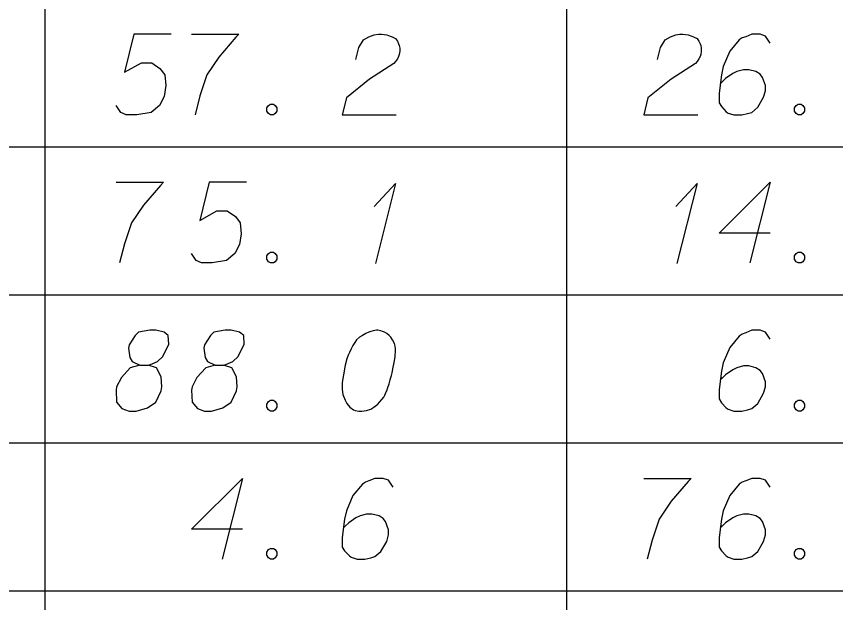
# Model space of a CAD drawing. Extents: x 2074207 to 2076812, y 516372 to 523312.
# Drawn here: x 2076524.39 to 2076573.08, y 517847.82 to 517882.66 of the extents above; entities that cross this region are included whole.
import ezdxf

# ---------------------------------------------------------------- set-up
doc = ezdxf.new("R2010")
doc.units = 0
doc.layers.add('Prop DirtTable_ Soil Test Results - Outline (Minor)', color=7, linetype='Continuous')
doc.layers.add('Prop DirtTable_ Soil Test Results - Tx (Sample Data)', color=7, linetype='Continuous')

msp = doc.modelspace()

# ---------------------------------------------------------------- linework, layer by layer
at = {"layer": 'Prop DirtTable_ Soil Test Results - Outline (Minor)'}
for p, q in [((2076526.074, 517883.718), (2076526.074, 517874.918)), ((2076557.094, 517883.718), (2076557.094, 517874.918)), ((2076260.609, 517874.918), (2076811.903, 517874.918)), ((2076260.609, 517874.918), (2076811.903, 517874.918)), ((2076526.074, 517874.918), (2076526.074, 517866.118)), ((2076557.094, 517874.918), (2076557.094, 517866.118)), ((2076260.609, 517866.118), (2076811.903, 517866.118)), ((2076260.609, 517866.118), (2076811.903, 517866.118)), ((2076526.074, 517866.118), (2076526.074, 517857.318)), ((2076557.094, 517866.118), (2076557.094, 517857.318)), ((2076260.609, 517857.318), (2076811.903, 517857.318)), ((2076260.609, 517857.318), (2076811.903, 517857.318)), ((2076526.074, 517857.318), (2076526.074, 517848.518)), ((2076557.094, 517857.318), (2076557.094, 517848.518)), ((2076260.609, 517848.518), (2076811.903, 517848.518)), ((2076260.609, 517848.518), (2076811.903, 517848.518)), ((2076526.074, 517848.518), (2076526.074, 517839.718)), ((2076557.094, 517848.518), (2076557.094, 517839.718))]:
    msp.add_line(p, q, dxfattribs=at)
at = {"layer": 'Prop DirtTable_ Soil Test Results - Tx (Sample Data)'}
for points in [[(2076533.596, 517881.607), (2076531.374, 517881.607), (2076530.809, 517879.339), (2076531.832, 517879.906), (2076532.432, 517879.906), (2076532.926, 517879.566), (2076533.208, 517879.188), (2076533.279, 517878.545), (2076533.173, 517877.903), (2076532.891, 517877.374), (2076532.397, 517876.958), (2076531.55, 517876.807), (2076530.915, 517876.807), (2076530.598, 517876.958), (2076530.316, 517877.374)], [(2076534.796, 517881.607), (2076537.618, 517881.607), (2076537.441, 517881.418), (2076536.418, 517880.246), (2076535.713, 517879.188), (2076535.289, 517877.941), (2076535.007, 517876.807)], [(2076544.567, 517880.095), (2076544.743, 517880.813), (2076545.026, 517881.267), (2076545.343, 517881.456), (2076545.66, 517881.569), (2076545.907, 517881.607), (2076546.084, 517881.607), (2076546.401, 517881.569), (2076546.613, 517881.493), (2076546.719, 517881.456), (2076546.93, 517881.342), (2076547.036, 517881.191), (2076547.107, 517881.04), (2076547.142, 517880.926), (2076547.177, 517880.775), (2076547.177, 517880.586), (2076547.142, 517880.397), (2076547.107, 517880.284), (2076547.036, 517880.133), (2076546.93, 517879.982), (2076546.825, 517879.868), (2076545.378, 517878.923), (2076544.003, 517877.827), (2076543.756, 517876.807), (2076546.966, 517876.807)], [(2076562.487, 517880.095), (2076562.663, 517880.813), (2076562.946, 517881.267), (2076563.263, 517881.456), (2076563.58, 517881.569), (2076563.827, 517881.607), (2076564.004, 517881.607), (2076564.321, 517881.569), (2076564.533, 517881.493), (2076564.639, 517881.456), (2076564.85, 517881.342), (2076564.956, 517881.191), (2076565.027, 517881.04), (2076565.062, 517880.926), (2076565.097, 517880.775), (2076565.097, 517880.586), (2076565.062, 517880.397), (2076565.027, 517880.284), (2076564.956, 517880.133), (2076564.85, 517879.982), (2076564.745, 517879.868), (2076563.298, 517878.923), (2076561.923, 517877.827), (2076561.676, 517876.807), (2076564.886, 517876.807)], [(2076569.189, 517881.078), (2076568.907, 517881.493), (2076568.59, 517881.607), (2076568.096, 517881.607), (2076567.743, 517881.456), (2076567.531, 517881.38), (2076567.355, 517881.267), (2076566.791, 517880.586), (2076566.403, 517879.679), (2076566.297, 517879.188), (2076566.156, 517878.092), (2076566.156, 517877.525), (2076566.297, 517877.298), (2076566.579, 517876.996), (2076566.685, 517876.92), (2076567.038, 517876.807), (2076567.496, 517876.807), (2076567.849, 517876.882), (2076568.096, 517876.958), (2076568.449, 517877.26), (2076568.801, 517877.865), (2076568.907, 517878.243), (2076568.907, 517878.545), (2076568.731, 517879.037), (2076568.59, 517879.226), (2076568.343, 517879.377), (2076567.919, 517879.49), (2076567.602, 517879.49), (2076567.214, 517879.377), (2076566.967, 517879.263), (2076566.544, 517878.961), (2076566.332, 517878.772), (2076566.226, 517878.659)], [(2076539.487, 517877.449), (2076539.664, 517877.449), (2076539.769, 517877.374), (2076539.875, 517877.223), (2076539.875, 517877.034), (2076539.769, 517876.882), (2076539.664, 517876.807), (2076539.487, 517876.807), (2076539.381, 517876.882), (2076539.276, 517877.034), (2076539.276, 517877.223), (2076539.381, 517877.374), (2076539.487, 517877.449)], [(2076570.847, 517877.449), (2076571.024, 517877.449), (2076571.129, 517877.374), (2076571.235, 517877.223), (2076571.235, 517877.034), (2076571.129, 517876.882), (2076571.024, 517876.807), (2076570.847, 517876.807), (2076570.741, 517876.882), (2076570.636, 517877.034), (2076570.636, 517877.223), (2076570.741, 517877.374), (2076570.847, 517877.449)], [(2076530.316, 517872.807), (2076533.138, 517872.807), (2076532.961, 517872.618), (2076531.938, 517871.446), (2076531.233, 517870.388), (2076530.809, 517869.141), (2076530.527, 517868.007)], [(2076538.076, 517872.807), (2076535.854, 517872.807), (2076535.289, 517870.539), (2076536.312, 517871.106), (2076536.912, 517871.106), (2076537.406, 517870.766), (2076537.688, 517870.388), (2076537.759, 517869.745), (2076537.653, 517869.103), (2076537.371, 517868.574), (2076536.877, 517868.158), (2076536.03, 517868.007), (2076535.395, 517868.007), (2076535.078, 517868.158), (2076534.796, 517868.574)], [(2076545.66, 517871.371), (2076546.93, 517872.731), (2076545.731, 517867.969)], [(2076563.58, 517871.371), (2076564.85, 517872.731), (2076563.651, 517867.969)], [(2076569.189, 517869.783), (2076566.156, 517869.783), (2076569.189, 517872.807), (2076567.99, 517868.007)], [(2076539.487, 517868.649), (2076539.664, 517868.649), (2076539.769, 517868.574), (2076539.875, 517868.423), (2076539.875, 517868.234), (2076539.769, 517868.082), (2076539.664, 517868.007), (2076539.487, 517868.007), (2076539.381, 517868.082), (2076539.276, 517868.234), (2076539.276, 517868.423), (2076539.381, 517868.574), (2076539.487, 517868.649)], [(2076570.847, 517868.649), (2076571.024, 517868.649), (2076571.129, 517868.574), (2076571.235, 517868.423), (2076571.235, 517868.234), (2076571.129, 517868.082), (2076571.024, 517868.007), (2076570.847, 517868.007), (2076570.741, 517868.082), (2076570.636, 517868.234), (2076570.636, 517868.423), (2076570.741, 517868.574), (2076570.847, 517868.649)], [(2076531.727, 517861.928), (2076532.22, 517861.928), (2076532.362, 517861.966), (2076532.785, 517862.155), (2076533.102, 517862.457), (2076533.455, 517863.175), (2076533.42, 517863.704), (2076533.173, 517863.893), (2076532.679, 517864.007), (2076532.326, 517864.007), (2076531.656, 517863.893), (2076531.444, 517863.704), (2076531.092, 517863.138), (2076531.056, 517862.949), (2076531.127, 517862.382), (2076531.268, 517862.155), (2076531.727, 517861.928), (2076531.162, 517861.777), (2076530.633, 517861.21), (2076530.351, 517860.643), (2076530.316, 517860.454), (2076530.351, 517859.736), (2076530.668, 517859.358), (2076531.092, 517859.207), (2076531.515, 517859.207), (2076532.185, 517859.396), (2076532.679, 517859.736), (2076532.997, 517860.416), (2076533.032, 517860.643), (2076532.997, 517861.248), (2076532.714, 517861.777), (2076532.22, 517861.928)], [(2076536.207, 517861.928), (2076536.7, 517861.928), (2076536.842, 517861.966), (2076537.265, 517862.155), (2076537.582, 517862.457), (2076537.935, 517863.175), (2076537.9, 517863.704), (2076537.653, 517863.893), (2076537.159, 517864.007), (2076536.806, 517864.007), (2076536.136, 517863.893), (2076535.924, 517863.704), (2076535.572, 517863.138), (2076535.536, 517862.949), (2076535.607, 517862.382), (2076535.748, 517862.155), (2076536.207, 517861.928), (2076535.642, 517861.777), (2076535.113, 517861.21), (2076534.831, 517860.643), (2076534.796, 517860.454), (2076534.831, 517859.736), (2076535.148, 517859.358), (2076535.572, 517859.207), (2076535.995, 517859.207), (2076536.665, 517859.396), (2076537.159, 517859.736), (2076537.477, 517860.416), (2076537.512, 517860.643), (2076537.477, 517861.248), (2076537.194, 517861.777), (2076536.7, 517861.928)], [(2076545.872, 517864.007), (2076545.802, 517864.007), (2076545.59, 517863.969), (2076545.449, 517863.931), (2076545.343, 517863.893), (2076545.167, 517863.818), (2076544.955, 517863.704), (2076544.779, 517863.591), (2076544.602, 517863.44), (2076544.496, 517863.289), (2076544.391, 517863.1), (2076544.285, 517862.911), (2076544.179, 517862.684), (2076544.108, 517862.533), (2076544.038, 517862.306), (2076543.932, 517861.928), (2076543.826, 517861.361), (2076543.756, 517860.908), (2076543.756, 517860.492), (2076543.791, 517860.189), (2076543.932, 517859.849), (2076544.038, 517859.66), (2076544.214, 517859.434), (2076544.426, 517859.282), (2076544.532, 517859.245), (2076544.743, 517859.207), (2076544.92, 517859.207), (2076545.202, 517859.245), (2076545.449, 517859.32), (2076545.625, 517859.434), (2076545.872, 517859.623), (2076545.978, 517859.736), (2076546.119, 517859.887), (2076546.225, 517860.038), (2076546.295, 517860.152), (2076546.366, 517860.341), (2076546.401, 517860.416), (2076546.472, 517860.605), (2076546.542, 517860.832), (2076546.613, 517861.059), (2076546.648, 517861.21), (2076546.683, 517861.323), (2076546.719, 517861.475), (2076546.789, 517861.815), (2076546.825, 517862.004), (2076546.86, 517862.193), (2076546.895, 517862.457), (2076546.93, 517862.797), (2076546.93, 517862.911), (2076546.895, 517863.062), (2076546.86, 517863.213), (2076546.754, 517863.44), (2076546.648, 517863.591), (2076546.542, 517863.704), (2076546.401, 517863.818), (2076546.26, 517863.893), (2076546.154, 517863.931), (2076546.049, 517863.969), (2076545.872, 517864.007)], [(2076569.189, 517863.478), (2076568.907, 517863.893), (2076568.59, 517864.007), (2076568.096, 517864.007), (2076567.743, 517863.856), (2076567.531, 517863.78), (2076567.355, 517863.667), (2076566.791, 517862.986), (2076566.403, 517862.079), (2076566.297, 517861.588), (2076566.156, 517860.492), (2076566.156, 517859.925), (2076566.297, 517859.698), (2076566.579, 517859.396), (2076566.685, 517859.32), (2076567.038, 517859.207), (2076567.496, 517859.207), (2076567.849, 517859.282), (2076568.096, 517859.358), (2076568.449, 517859.66), (2076568.801, 517860.265), (2076568.907, 517860.643), (2076568.907, 517860.945), (2076568.731, 517861.437), (2076568.59, 517861.626), (2076568.343, 517861.777), (2076567.919, 517861.89), (2076567.602, 517861.89), (2076567.214, 517861.777), (2076566.967, 517861.663), (2076566.544, 517861.361), (2076566.332, 517861.172), (2076566.226, 517861.059)], [(2076539.487, 517859.849), (2076539.664, 517859.849), (2076539.769, 517859.774), (2076539.875, 517859.623), (2076539.875, 517859.434), (2076539.769, 517859.282), (2076539.664, 517859.207), (2076539.487, 517859.207), (2076539.381, 517859.282), (2076539.276, 517859.434), (2076539.276, 517859.623), (2076539.381, 517859.774), (2076539.487, 517859.849)], [(2076570.847, 517859.849), (2076571.024, 517859.849), (2076571.129, 517859.774), (2076571.235, 517859.623), (2076571.235, 517859.434), (2076571.129, 517859.282), (2076571.024, 517859.207), (2076570.847, 517859.207), (2076570.741, 517859.282), (2076570.636, 517859.434), (2076570.636, 517859.623), (2076570.741, 517859.774), (2076570.847, 517859.849)], [(2076537.829, 517852.183), (2076534.796, 517852.183), (2076537.829, 517855.207), (2076536.63, 517850.407)], [(2076546.789, 517854.678), (2076546.507, 517855.093), (2076546.19, 517855.207), (2076545.696, 517855.207), (2076545.343, 517855.056), (2076545.131, 517854.98), (2076544.955, 517854.867), (2076544.391, 517854.186), (2076544.003, 517853.279), (2076543.897, 517852.788), (2076543.756, 517851.692), (2076543.756, 517851.125), (2076543.897, 517850.898), (2076544.179, 517850.596), (2076544.285, 517850.52), (2076544.638, 517850.407), (2076545.096, 517850.407), (2076545.449, 517850.482), (2076545.696, 517850.558), (2076546.049, 517850.86), (2076546.401, 517851.465), (2076546.507, 517851.843), (2076546.507, 517852.145), (2076546.331, 517852.637), (2076546.19, 517852.826), (2076545.943, 517852.977), (2076545.519, 517853.09), (2076545.202, 517853.09), (2076544.814, 517852.977), (2076544.567, 517852.863), (2076544.144, 517852.561), (2076543.932, 517852.372), (2076543.826, 517852.259)], [(2076561.676, 517855.207), (2076564.498, 517855.207), (2076564.321, 517855.018), (2076563.298, 517853.846), (2076562.593, 517852.788), (2076562.169, 517851.541), (2076561.887, 517850.407)], [(2076569.189, 517854.678), (2076568.907, 517855.093), (2076568.59, 517855.207), (2076568.096, 517855.207), (2076567.743, 517855.056), (2076567.531, 517854.98), (2076567.355, 517854.867), (2076566.791, 517854.186), (2076566.403, 517853.279), (2076566.297, 517852.788), (2076566.156, 517851.692), (2076566.156, 517851.125), (2076566.297, 517850.898), (2076566.579, 517850.596), (2076566.685, 517850.52), (2076567.038, 517850.407), (2076567.496, 517850.407), (2076567.849, 517850.482), (2076568.096, 517850.558), (2076568.449, 517850.86), (2076568.801, 517851.465), (2076568.907, 517851.843), (2076568.907, 517852.145), (2076568.731, 517852.637), (2076568.59, 517852.826), (2076568.343, 517852.977), (2076567.919, 517853.09), (2076567.602, 517853.09), (2076567.214, 517852.977), (2076566.967, 517852.863), (2076566.544, 517852.561), (2076566.332, 517852.372), (2076566.226, 517852.259)], [(2076539.487, 517851.049), (2076539.664, 517851.049), (2076539.769, 517850.974), (2076539.875, 517850.823), (2076539.875, 517850.634), (2076539.769, 517850.482), (2076539.664, 517850.407), (2076539.487, 517850.407), (2076539.381, 517850.482), (2076539.276, 517850.634), (2076539.276, 517850.823), (2076539.381, 517850.974), (2076539.487, 517851.049)], [(2076570.847, 517851.049), (2076571.024, 517851.049), (2076571.129, 517850.974), (2076571.235, 517850.823), (2076571.235, 517850.634), (2076571.129, 517850.482), (2076571.024, 517850.407), (2076570.847, 517850.407), (2076570.741, 517850.482), (2076570.636, 517850.634), (2076570.636, 517850.823), (2076570.741, 517850.974), (2076570.847, 517851.049)]]:
    msp.add_lwpolyline(points, dxfattribs=at)

doc.saveas('drawing.dxf')
